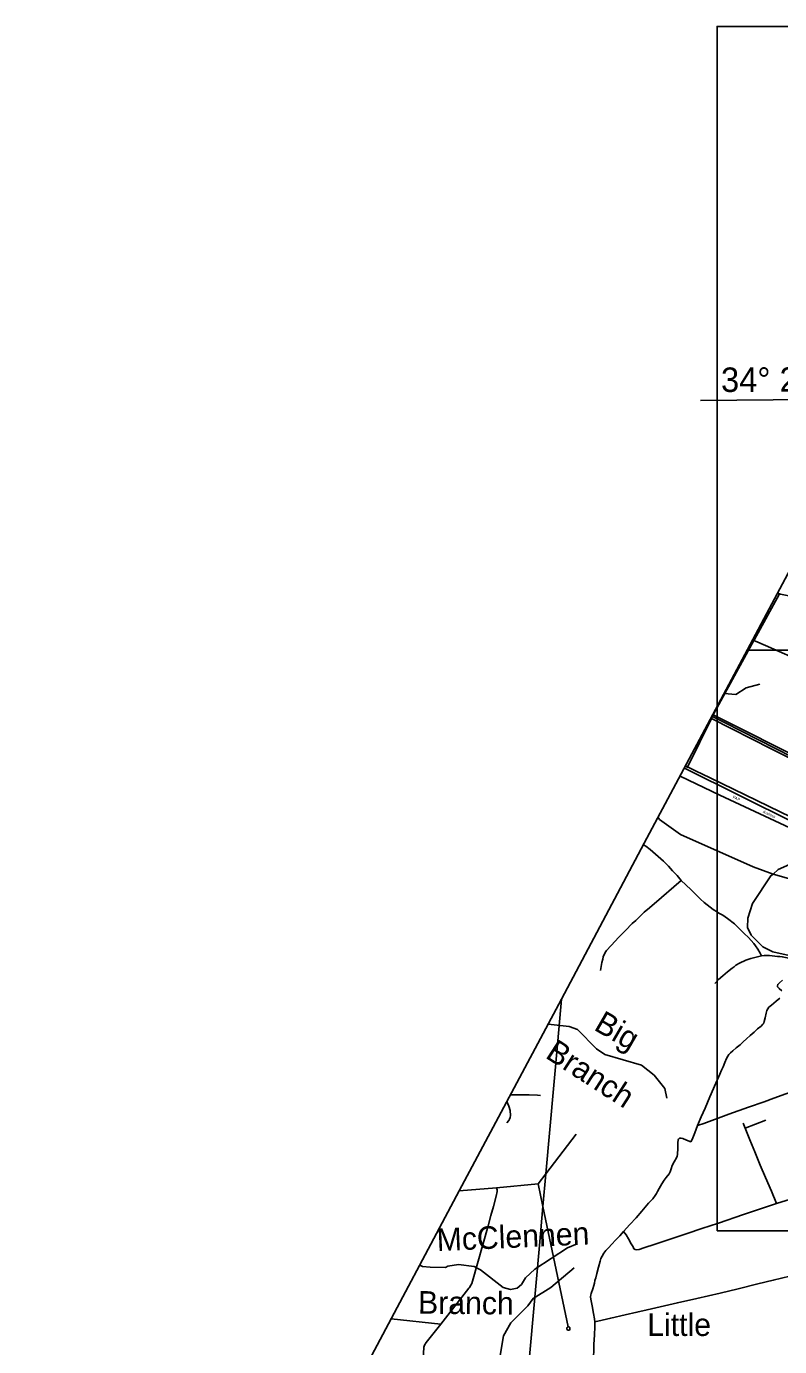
# Model space of a CAD drawing. Extents: x 2104537 to 2336408, y 34176 to 229611.
# Drawn here: x 2225501 to 2245517, y 188164 to 223234 of the extents above; entities that cross this region are included whole.
import ezdxf

# ---------------------------------------------------------------- set-up
doc = ezdxf.new("R2010")
doc.units = 0
for name, color, linetype in [('Exist Boundary Political CountyLine', 7, 'Continuous'), ('Exist Hydrographic Creek Single Shore', 7, 'Continuous'), ('Exist Hydrographic Misc Water Feature', 7, 'Continuous'), ('Exist Hydrographic Swamp Label', 7, 'Continuous'), ('Exist Road Non-System Type 51', 7, 'Continuous'), ('Exist Road Primary US Divided Attributed', 7, 'Continuous'), ('Exist Road Primary US Label', 7, 'Continuous'), ('Exist Road Secondary Type 51 Attributed', 7, 'Continuous'), ('Exist Utilities Electrical Transmission Line', 7, 'Continuous'), ('Map Preparation Inset Cut Line', 7, 'Continuous'), ('Map Preparation Longitude Latitude Label', 7, 'Continuous'), ('Map Preparation Longitude Latitude Lines', 7, 'Continuous'), ('Map Preparation Match Line', 7, 'Continuous'), ('Old_Level_32', 7, 'Continuous')]:
    doc.layers.add(name, color=color, linetype=linetype)

msp = doc.modelspace()

# ---------------------------------------------------------------- linework, layer by layer
at = {"layer": 'Exist Boundary Political CountyLine'}
msp.add_lwpolyline([(2252865, 222076), (2251537, 219581), (2249903, 216515), (2248210, 213337), (2246231, 209621), (2243743, 204951), (2241922, 201533), (2239717, 197394), (2237003, 192299), (2234601, 187789), (2232019, 182943), (2229513, 178250), (2226734, 173036), (2226255, 172151), (2225501, 170758)], dxfattribs=at)
at = {"layer": 'Exist Hydrographic Creek Single Shore'}
for points in [[(2242520, 194761), (2242467, 195018), (2242182, 195374), (2241845, 195640), (2240868, 195921), (2240651, 196070), (2240147, 196591), (2239921, 196665), (2239365, 196732)], [(2235952, 190327), (2236026, 190291), (2236233, 190271), (2236641, 190263), (2236700, 190298), (2236982, 190342), (2237399, 190288), (2237566, 190206), (2238170, 189735), (2238362, 189678), (2238545, 189714), (2238661, 189814), (2238768, 189989), (2239016, 190217), (2239877, 190784), (2240136, 190894)]]:
    msp.add_lwpolyline(points, dxfattribs=at)
at = {"layer": 'Exist Hydrographic Misc Water Feature'}
for points in [[(2244041, 205510), (2244357, 205490), (2244629, 205665), (2244988, 205760)], [(2246788, 201402), (2246772, 201435), (2245793, 201943), (2243929, 202812), (2242874, 203320)], [(2245345, 200715), (2244811, 200912), (2242879, 201770), (2242326, 202164), (2242287, 202217)], [(2245345, 200715), (2245478, 200840), (2245942, 201038), (2246566, 201160), (2246682, 201217), (2246764, 201310), (2246788, 201402)], [(2252071, 195172), (2251795, 195311), (2246065, 198280), (2246030, 198464), (2245930, 198522), (2245337, 198648), (2245070, 198782), (2244758, 199096), (2244666, 199295), (2244672, 199544), (2244794, 199935), (2245286, 200673), (2245345, 200715)], [(2248671, 200483), (2248663, 200434), (2248298, 200096), (2248026, 199911), (2247917, 199920), (2247299, 200155), (2245345, 200715)], [(2238069, 187818), (2238180, 188452), (2238378, 188796), (2238824, 189250), (2238965, 189444), (2239437, 189730), (2240057, 190259)]]:
    msp.add_lwpolyline(points, dxfattribs=at)
at = {"layer": 'Exist Road Non-System Type 51'}
for p, q in [((2244852, 206951), (2245504, 208142)), ((2243753, 204947), (2244835, 206921)), ((2244835, 206921), (2244852, 206951)), ((2243083, 203594), (2243706, 204852)), ((2243706, 204852), (2243731, 204903)), ((2243731, 204903), (2243753, 204947)), ((2246351, 203642), (2243753, 204947)), ((2243053, 203534), (2243083, 203594)), ((2244546, 194100), (2244603, 193969)), ((2244603, 193969), (2245151, 194175)), ((2239304, 192753), (2240113, 193811)), ((2239100, 192487), (2239304, 192753)), ((2237990, 192382), (2237003, 192299)), ((2237990, 192382), (2239100, 192487)), ((2239100, 192487), (2239226, 191885)), ((2239226, 191885), (2239895, 188693)), ((2235194, 188904), (2236512, 188764))]:
    msp.add_line(p, q, dxfattribs=at)
for points in [[(2241900, 201490), (2241962, 201455), (2242073, 201372), (2242427, 201063), (2242564, 200922), (2242673, 200799), (2242792, 200678), (2242901, 200547)], [(2242901, 200547), (2242182, 199924), (2242133, 199883), (2242061, 199817), (2241922, 199700), (2241696, 199486), (2241603, 199403), (2241423, 199216), (2241230, 199022), (2241159, 198940), (2240917, 198682), (2240897, 198658), (2240860, 198595), (2240824, 198515), (2240815, 198459), (2240792, 198363), (2240773, 198265), (2240757, 198157)], [(2245035, 198545), (2245000, 198613), (2244939, 198721), (2244878, 198808), (2244832, 198868), (2244687, 199027), (2244576, 199135), (2244417, 199300), (2244316, 199393), (2244131, 199538), (2244008, 199623), (2243904, 199678), (2243868, 199706), (2243755, 199777), (2243516, 199963), (2243415, 200052), (2243234, 200226), (2243161, 200304), (2242901, 200547)], [(2245035, 198545), (2244755, 198477), (2244622, 198432), (2244454, 198351), (2244357, 198296), (2244307, 198254), (2244254, 198215), (2244130, 198116), (2244011, 198015), (2243894, 197912), (2243795, 197806)], [(2246189, 198421), (2246059, 198422), (2245677, 198499), (2245587, 198520), (2245527, 198527), (2245460, 198531), (2245246, 198553), (2245105, 198550), (2245035, 198545)], [(2245596, 197898), (2245514, 197828), (2245468, 197783), (2245459, 197751), (2245465, 197719), (2245506, 197678), (2245576, 197617)], [(2245523, 197422), (2245424, 197341), (2245302, 197233), (2245232, 197178), (2245200, 197140), (2245174, 197093), (2245157, 197018), (2245131, 196901), (2245107, 196800), (2245096, 196756), (2245075, 196727), (2245023, 196680), (2244933, 196602), (2244840, 196520), (2244732, 196424), (2244636, 196343), (2244549, 196261), (2244465, 196180), (2244363, 196104), (2244270, 196017), (2244212, 195970), (2244171, 195921), (2244142, 195880), (2244107, 195813), (2244060, 195709), (2244014, 195595), (2243970, 195505), (2243929, 195400), (2243822, 195164), (2243662, 194801), (2243537, 194501), (2243435, 194268), (2243336, 194033)], [(2248862, 196001), (2248734, 195956), (2248175, 195758), (2247739, 195604), (2247355, 195470), (2246896, 195307), (2246495, 195162), (2246087, 195022), (2245680, 194876), (2245366, 194760), (2245110, 194667), (2244691, 194522), (2244168, 194335), (2243505, 194094), (2243336, 194033)], [(2238265, 194108), (2238319, 194170), (2238337, 194205), (2238354, 194253), (2238362, 194299), (2238353, 194437), (2238320, 194550), (2238268, 194673)], [(2239159, 194831), (2239079, 194840), (2238865, 194855), (2238623, 194853), (2238519, 194848), (2238363, 194852)], [(2243336, 194033), (2243267, 193845), (2243191, 193664), (2243157, 193606), (2243040, 193647), (2242941, 193688), (2242901, 193699), (2242860, 193699), (2242831, 193676), (2242819, 193653), (2242813, 193577), (2242808, 193432), (2242802, 193269), (2242796, 193222), (2242773, 193176), (2242714, 193071), (2242662, 192972), (2242633, 192890), (2242610, 192809), (2242581, 192757), (2242499, 192652), (2242453, 192588), (2242389, 192489), (2242319, 192361), (2242272, 192280), (2242249, 192227), (2242208, 192181), (2242144, 192093), (2242034, 191971), (2241859, 191762), (2241708, 191587), (2241540, 191410), (2241371, 191218)], [(2244603, 193969), (2244730, 193653), (2244861, 193336), (2245003, 192984), (2245146, 192652), (2245300, 192290), (2245434, 191961)], [(2248171, 192857), (2247912, 192764), (2247353, 192589), (2246818, 192403), (2246248, 192229), (2245806, 192077), (2245434, 191961)], [(2236512, 188764), (2237262, 189715), (2237279, 189734), (2237315, 189792), (2237336, 189840), (2237358, 189900), (2237774, 191373), (2237844, 191645), (2237916, 191890), (2237985, 192159), (2238014, 192281), (2238012, 192327), (2237990, 192382)], [(2241371, 191218), (2241441, 191130), (2241499, 191026), (2241574, 190892), (2241621, 190810), (2241644, 190764), (2241679, 190746), (2241714, 190735), (2241784, 190741), (2241912, 190787), (2242208, 190886), (2242639, 191031), (2243063, 191171), (2243447, 191299), (2243889, 191447), (2244558, 191674), (2245111, 191861), (2245434, 191961)], [(2241371, 191218), (2241269, 191109), (2241159, 190992), (2241060, 190885), (2240967, 190786), (2240903, 190719), (2240868, 190678), (2240842, 190646), (2240804, 190564), (2240769, 190500), (2240749, 190436), (2240705, 190271), (2240664, 190102), (2240629, 189991), (2240609, 189924), (2240594, 189852), (2240577, 189791), (2240551, 189703), (2240510, 189572), (2240498, 189537), (2240493, 189488), (2240501, 189421), (2240536, 189248), (2240571, 189039), (2240600, 188899), (2240609, 188826)], [(2240609, 188826), (2240804, 188868), (2241031, 188921), (2241409, 189005), (2241723, 189078), (2241993, 189142), (2242339, 189220), (2242802, 189328), (2243319, 189444), (2243933, 189587), (2244413, 189703), (2244942, 189831), (2245346, 189927), (2245789, 190035), (2246175, 190125), (2246487, 190198), (2246891, 190297), (2247333, 190404), (2247595, 190467)], [(2236251, 186169), (2236052, 186499), (2236001, 186602), (2235981, 186632), (2236065, 188146), (2236084, 188200), (2236124, 188273), (2236512, 188764)], [(2239895, 188693), (2239877, 188683), (2239867, 188669), (2239861, 188653), (2239861, 188635), (2239882, 188605), (2239903, 188602), (2239929, 188602), (2239941, 188620), (2239945, 188634), (2239945, 188652), (2239939, 188670), (2239921, 188688), (2239895, 188693)], [(2240609, 188826), (2240606, 188700), (2240594, 188470), (2240583, 188226), (2240577, 188031), (2240568, 187924), (2240545, 187694), (2240513, 187333), (2240490, 187057), (2240466, 186774), (2240458, 186565), (2240446, 186294), (2240434, 185986), (2240423, 185651), (2240414, 185395), (2240405, 185160), (2240402, 185003)]]:
    msp.add_lwpolyline(points, dxfattribs=at)
at = {"layer": 'Exist Road Primary US Divided Attributed'}
for points in [[(2242986, 203531), (2247394, 201341), (2248933, 200581), (2250062, 200025), (2252258, 198936), (2253668, 198238), (2254159, 197994), (2254221, 197964), (2255278, 197443), (2256251, 196964), (2256280, 196950), (2256416, 196885), (2256553, 196820), (2256635, 196788), (2256781, 196739), (2256906, 196710), (2256941, 196701), (2256960, 196697)], [(2256957, 196790), (2256925, 196796), (2256832, 196817), (2256652, 196876), (2256591, 196902), (2256480, 196951), (2256339, 197006), (2256283, 197031), (2254542, 197924), (2254210, 198073), (2253787, 198278), (2252186, 199074), (2250122, 200128), (2248769, 200789), (2247375, 201476), (2243675, 203271), (2243284, 203458), (2243017, 203588)]]:
    msp.add_lwpolyline(points, dxfattribs=at)
at = {"layer": 'Exist Road Secondary Type 51 Attributed'}
msp.add_lwpolyline([(2246315, 207998), (2245758, 208103), (2245539, 208153), (2245460, 208174)], dxfattribs=at)
at = {"layer": 'Exist Utilities Electrical Transmission Line'}
for p, q in [((2244800, 206936), (2244835, 206921)), ((2244835, 206921), (2244873, 206904)), ((2243694, 204858), (2243706, 204852)), ((2243731, 204903), (2243720, 204908)), ((2239304, 192753), (2239226, 191885))]:
    msp.add_line(p, q, dxfattribs=at)
for points in [[(2244873, 206904), (2245139, 206787), (2246596, 206147), (2247912, 205580), (2249459, 204911), (2251132, 204181), (2252661, 203526), (2253801, 203037), (2255064, 202492), (2255394, 202351)], [(2243706, 204852), (2245312, 204032), (2246428, 203473)], [(2246388, 203562), (2245857, 203826), (2244049, 204743), (2243731, 204903)], [(2239717, 197394), (2239619, 196284), (2239304, 192753)], [(2239226, 191885), (2239134, 190846), (2238733, 186327), (2238520, 183900)]]:
    msp.add_lwpolyline(points, dxfattribs=at)
at = {"layer": 'Map Preparation Inset Cut Line'}
msp.add_lwpolyline([(2243856, 191238), (2266254, 191238), (2266254, 223234), (2243856, 223234)], close=True, dxfattribs=at)
at = {"layer": 'Map Preparation Longitude Latitude Lines'}
msp.add_line((2243413, 213298), (2249796, 213349), dxfattribs=at)
at = {"layer": 'Map Preparation Match Line'}
msp.add_line((2244657, 206666), (2298327, 206666), dxfattribs=at)

# ---------------------------------------------------------------- texts
at = {"layer": 'Exist Hydrographic Swamp Label'}
msp.add_text('Little', height=600, dxfattribs=at).set_placement((2241999, 188446))
at = {"layer": 'Exist Road Primary US Label'}
for s, rotation, p in [('FAP', 334.9663, (2244263, 202737)), ('Andrew', 333.7311, (2245066, 202351))]:
    msp.add_text(s, height=75, rotation=rotation, dxfattribs=at).set_placement(p)
at = {"layer": 'Map Preparation Longitude Latitude Label'}
msp.add_text("34° 20'", height=650, rotation=0.2163, dxfattribs=at).set_placement((2243961, 213522))
at = {"layer": 'Old_Level_32'}
for s, rotation, p in [('Big', 329.8911, (2240553, 196593)), ('Branch', 327.1771, (2239264, 195853)), ('McClennen', 2.5508, (2236417, 190699)), ('Branch', 359.4631, (2235907, 189039))]:
    msp.add_text(s, height=600, rotation=rotation, dxfattribs=at).set_placement(p)

doc.saveas('drawing.dxf')
